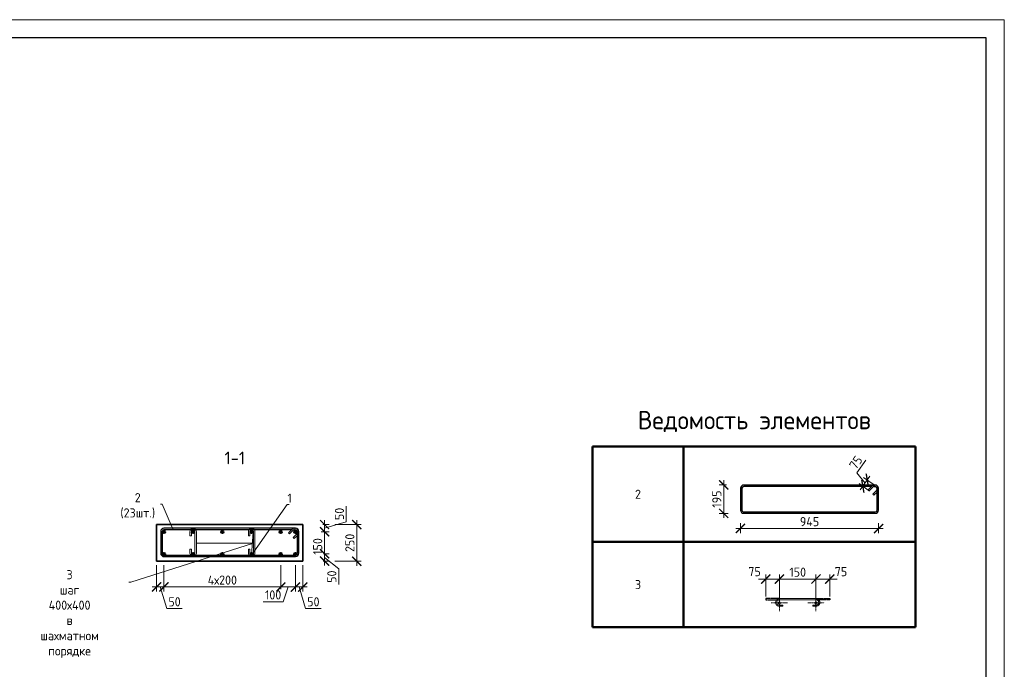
# Model space of a CAD drawing. Header units: millimetres. Extents: x 263826 to 1718326, y -423071 to 70137.
# Tile 411 of 486: x 829986 to 856936, y -128473 to -110704. Entities that reach past the tile are written whole.
import ezdxf
from ezdxf import colors
from ezdxf.entities.mleader import LeaderData, LeaderLine
from ezdxf.math import Vec2, Vec3

# ---------------------------------------------------------------- set-up
doc = ezdxf.new("R2010")
doc.units = ezdxf.units.MM
doc.linetypes.add('CENTER2', pattern=[28.575, 19.05, -3.175, 3.175, -3.175])
doc.linetypes.add('GOST2.303 4', pattern=[7, 5, -2, 0])
for name, color, linetype, lineweight in [('Арм_шпильки', 143, 'Continuous', 18), ('Армирование', 3, 'Continuous', 40), ('Выноски', 20, 'Continuous', 20), ('Осевая', 10, 'CENTER2', 20), ('подоснова', 151, 'Continuous', 5), ('поз.', 2, 'Continuous', 25), ('РАЗМЕРЫ', 1, 'Continuous', 9), ('ТОНКИЕ', 7, 'Continuous', 9)]:
    doc.layers.add(name, color=color, linetype=linetype, lineweight=lineweight)
doc.layers.add('Колонна_ бетон', color=7, linetype='Continuous', lineweight=50, true_color=0xb4b496)
doc.layers.add('ТОЛСТЫЕ_ОСНОВНЫЕ', color=6, linetype='Continuous')
doc.styles.add('GOST 2.304', font='CS_Gost2304.shx')
doc.styles.add('GOST-2.304_Type-B', font='GOST_Common.ttf')
doc.dimstyles.new('мой', dxfattribs={"dimscale": 100, "dimtxt": 2.5, "dimasz": 2.5, "dimexe": 1.25, "dimexo": 0.625, "dimtad": 1, "dimdec": 0, "dimtxsty": 'GOST-2.304_Type-B', "dimblk": 'ARCHTICK', "dimcen": 2.5, "dimdle": 2, "dimaunit": 1, "dimadec": 1, "dimazin": 2, "dimtfac": 1, "dimtdec": 0, "dimtmove": 1, "dimatfit": 3, "dimfxl": 1, "dimtfill": 1, "dimlwd": -1, "dimlwe": -1, "dimarcsym": 0})
doc.dimstyles.new('мой 25', dxfattribs={"dimscale": 100, "dimtxt": 2.5, "dimasz": 2.5, "dimexe": 1.25, "dimexo": 0.625, "dimtad": 1, "dimdec": 0, "dimlfac": 0.5, "dimtxsty": 'GOST-2.304_Type-B', "dimblk": 'ARCHTICK', "dimcen": 2.5, "dimdle": 1.25, "dimaunit": 1, "dimadec": 1, "dimazin": 2, "dimtfac": 1, "dimtdec": 0, "dimtmove": 1, "dimatfit": 3, "dimfxl": 6, "dimfxlon": 1, "dimtfill": 1, "dimlwd": -1, "dimlwe": -1, "dimarcsym": 0})

# ---------------------------------------------------------------- blocks, each defined once
blk = doc.blocks.new('*T2413')
at = {"layer": 'Выноски', "color": 0, "linetype": 'ByBlock', "lineweight": 50, "transparency": 16777216}
for p, q in [((0, 0), (8834, 0)), ((0, 0), (0, -4943)), ((2484, 0), (2484, -4943)), ((8834, 0), (8834, -4943)), ((0, -2606), (8834, -2606)), ((0, -4943), (8834, -4943))]:
    blk.add_line(p, q, dxfattribs=at)
at = {"layer": 'Выноски', "color": 0, "transparency": 16777216, "char_height": 250, "width": 2183.67, "attachment_point": 5, "style": 'GOST-2.304_Type-B'}
for s, insert in [('2', (1242, -1303)), ('3', (1242, -3774))]:
    blk.add_mtext(s, dxfattribs=dict(at, insert=insert))
blk = doc.blocks.new('*U57')
for p, q in [((-8, 0), (-7, 7.2)), ((-7, -7.2), (-8, 0)), ((-7, 7.2), (-4.2, 14)), ((-4.2, 14), (0.2, 19.8)), ((0.2, 19.8), (6, 24.2)), ((6, 24.2), (12.8, 27)), ((12.8, 27), (20, 28)), ((44, 28), (20, 28)), ((20, 20), (44, 20)), ((44, 20), (44, 28)), ((262.7, 28), (286.7, 28)), ((262.7, 20), (262.7, 28)), ((286.7, 20), (262.7, 20)), ((293.9, 27), (286.7, 28)), ((300.7, 24.2), (293.9, 27)), ((306.5, 19.8), (300.7, 24.2)), ((310.9, 14), (306.5, 19.8)), ((313.7, 7.2), (310.9, 14)), ((314.7, 0), (313.7, 7.2)), ((-4.2, -14), (-7, -7.2)), ((0.2, -19.8), (-4.2, -14)), ((6, -24.2), (0.2, -19.8)), ((12.8, -27), (6, -24.2)), ((20, -28), (12.8, -27)), ((20, -28), (286.7, -28)), ((286.7, -28), (293.9, -27)), ((293.9, -27), (300.7, -24.2)), ((300.7, -24.2), (306.5, -19.8)), ((306.5, -19.8), (310.9, -14)), ((310.9, -14), (313.7, -7.2)), ((313.7, -7.2), (314.7, 0))]:
    blk.add_line(p, q)
at = {"color": 0, "linetype": 'ByBlock', "lineweight": -2}
for p, q in [((0, 0), (0.7, 5.2)), ((0.7, 5.2), (2.7, 10)), ((2.7, 10), (5.9, 14.1)), ((5.9, 14.1), (10, 17.3)), ((10, 17.3), (14.8, 19.3)), ((14.8, 19.3), (20, 20)), ((291.8, 19.3), (286.7, 20)), ((296.7, 17.3), (291.8, 19.3)), ((300.8, 14.1), (296.7, 17.3)), ((304, 10), (300.8, 14.1)), ((306, 5.2), (304, 10)), ((306.7, 0), (306, 5.2)), ((0.7, -5.2), (0, 0)), ((2.7, -10), (0.7, -5.2)), ((5.9, -14.1), (2.7, -10)), ((10, -17.3), (5.9, -14.1)), ((14.8, -19.3), (10, -17.3)), ((20, -20), (14.8, -19.3)), ((20, -20), (286.7, -20)), ((286.7, -20), (291.8, -19.3)), ((291.8, -19.3), (296.7, -17.3)), ((296.7, -17.3), (300.8, -14.1)), ((300.8, -14.1), (304, -10)), ((304, -10), (306, -5.2)), ((306, -5.2), (306.7, 0))]:
    blk.add_line(p, q, dxfattribs=at)
at = {"style": 'GOST 2.304', "oblique": 15, "flags": 9}
for tag, p in [('ДИАМЕТР', (117.8, -62.2)), ('ДЛИНА', (118.1, -72.5)), ('ПОЗИЦИЯ', (118, -56.6)), ('КЛАСС', (118, -67.8)), ('МАССА', (118.7, -78.2))]:
    blk.add_attdef(tag, p, '', height=2.5, dxfattribs=at)
blk = doc.blocks.new('_ArchTick')
at = {"color": 0, "linetype": 'ByBlock', "const_width": 0.15}
blk.add_lwpolyline([(-0.5, -0.5), (0.5, 0.5)], dxfattribs=at)
blk = doc.blocks.new('*D2422')
at = {"layer": 'DEFPOINTS', "color": 0, "transparency": 16777216}
for p in [(851782, -126003), (850782, -126540), (851782, -126540)]:
    blk.add_point(p, dxfattribs=at)
at = {"layer": 'РАЗМЕРЫ', "color": 0, "linetype": 'Continuous', "transparency": 16777216}
for p, q in [((850582, -126003), (851982, -126003)), ((850782, -126478), (850782, -125878)), ((851782, -126477), (851782, -125878))]:
    blk.add_line(p, q, dxfattribs=at)
at = {"layer": 'РАЗМЕРЫ', "color": 0, "transparency": 16777216, "xscale": 250, "yscale": 250, "zscale": 250, "rotation": 180}
blk.add_blockref('_ArchTick', (850782, -126003), dxfattribs=at)
at = {"layer": 'РАЗМЕРЫ', "color": 0, "transparency": 16777216, "xscale": 250, "yscale": 250, "zscale": 250}
blk.add_blockref('_ArchTick', (851782, -126003), dxfattribs=at)
at = {"layer": 'РАЗМЕРЫ', "color": 0, "lineweight": 0, "transparency": 16777216, "insert": (851282, -125816), "char_height": 250, "attachment_point": 5, "style": 'GOST-2.304_Type-B', "bg_fill": 3, "box_fill_scale": 1.1, "bg_fill_color": 256, "bg_fill_true_color": 13158600, "bg_fill_transparency": 0}
blk.add_mtext('150', dxfattribs=at)
blk = doc.blocks.new('*D2434')
at = {"layer": 'DEFPOINTS', "color": 0, "transparency": 16777216}
for p in [(850406, -126003), (850406, -126540), (850782, -126540)]:
    blk.add_point(p, dxfattribs=at)
at = {"layer": 'РАЗМЕРЫ', "color": 0, "linetype": 'Continuous', "transparency": 16777216}
for p, q in [((850982, -126003), (850206, -126003)), ((850406, -126477), (850406, -125878)), ((850782, -126478), (850782, -125878))]:
    blk.add_line(p, q, dxfattribs=at)
at = {"layer": 'РАЗМЕРЫ', "color": 0, "transparency": 16777216, "xscale": 250, "yscale": 250, "zscale": 250}
blk.add_blockref('_ArchTick', (850782, -126003), dxfattribs=at)
at = {"layer": 'РАЗМЕРЫ', "color": 0, "lineweight": 0, "transparency": 16777216, "insert": (850099, -125801), "char_height": 250, "attachment_point": 5, "style": 'GOST-2.304_Type-B', "bg_fill": 3, "box_fill_scale": 1.1, "bg_fill_color": 256, "bg_fill_true_color": 13158600, "bg_fill_transparency": 0}
blk.add_mtext('75', dxfattribs=at)
at = {"layer": 'РАЗМЕРЫ', "color": 0, "transparency": 16777216, "xscale": 250, "yscale": 250, "zscale": 250, "rotation": 180}
blk.add_blockref('_ArchTick', (850406, -126003), dxfattribs=at)
blk = doc.blocks.new('*D2435')
at = {"layer": 'DEFPOINTS', "color": 0, "transparency": 16777216}
for p in [(851782, -126540), (852158, -126540)]:
    blk.add_point(p, dxfattribs=at)
at = {"layer": 'РАЗМЕРЫ', "color": 0, "linetype": 'Continuous', "transparency": 16777216}
for p, q in [((851582, -126003), (852358, -126003)), ((851782, -126478), (851782, -125878)), ((852158, -126477), (852158, -125878))]:
    blk.add_line(p, q, dxfattribs=at)
at = {"layer": 'РАЗМЕРЫ', "color": 0, "transparency": 16777216, "xscale": 250, "yscale": 250, "zscale": 250, "rotation": 180}
blk.add_blockref('_ArchTick', (851782, -126003), dxfattribs=at)
at = {"layer": 'РАЗМЕРЫ', "color": 0, "lineweight": 0, "transparency": 16777216, "insert": (852465, -125801), "char_height": 250, "attachment_point": 5, "style": 'GOST-2.304_Type-B', "bg_fill": 3, "box_fill_scale": 1.1, "bg_fill_color": 256, "bg_fill_true_color": 13158600, "bg_fill_transparency": 0}
blk.add_mtext('75', dxfattribs=at)
at = {"layer": 'DEFPOINTS', "color": 0, "transparency": 16777216}
blk.add_point((852158, -126003), dxfattribs=at)
at = {"layer": 'РАЗМЕРЫ', "color": 0, "transparency": 16777216, "xscale": 250, "yscale": 250, "zscale": 250}
blk.add_blockref('_ArchTick', (852158, -126003), dxfattribs=at)
blk = doc.blocks.new('*U46')
at = {"layer": 'ТОЛСТЫЕ_ОСНОВНЫЕ', "color": 6}
blk.add_lwpolyline([(20, 5), (415, 5), (415, 292), (20, 292)], close=True, dxfattribs=at)
at = {"layer": 'ТОНКИЕ'}
blk.add_lwpolyline([(0, 0), (420, 0), (420, 297), (0, 297)], close=True, dxfattribs=at)
blk = doc.blocks.new('*D2424')
at = {"layer": 'DEFPOINTS', "color": 0, "lineweight": 0, "transparency": 16777216}
for p in [(833733, -125515), (833933, -125336), (833733, -126221)]:
    blk.add_point(p, dxfattribs=at)
at = {"layer": 'РАЗМЕРЫ', "color": 0, "linetype": 'Continuous', "transparency": 16777216}
for p, q in [((833733, -125621), (833733, -126346)), ((833933, -125621), (833933, -126346)), ((834058, -126221), (833608, -126221)), ((833833, -126221), (834012, -126814)), ((834012, -126814), (834437, -126814))]:
    blk.add_line(p, q, dxfattribs=at)
at = {"layer": 'РАЗМЕРЫ', "color": 0, "transparency": 16777216, "xscale": 250, "yscale": 250, "zscale": 250, "rotation": 180}
blk.add_blockref('_ArchTick', (833733, -126221), dxfattribs=at)
at = {"layer": 'РАЗМЕРЫ', "color": 0, "lineweight": 0, "transparency": 16777216, "insert": (834224, -126627), "char_height": 250, "attachment_point": 5, "style": 'GOST-2.304_Type-B', "bg_fill": 3, "box_fill_scale": 1.1, "bg_fill_color": 256, "bg_fill_true_color": 13158600, "bg_fill_transparency": 0}
blk.add_mtext('50', dxfattribs=at)
at = {"layer": 'РАЗМЕРЫ', "color": 0, "transparency": 16777216, "xscale": 250, "yscale": 250, "zscale": 250}
blk.add_blockref('_ArchTick', (833933, -126221), dxfattribs=at)
blk = doc.blocks.new('*D2414')
at = {"layer": 'DEFPOINTS', "color": 0, "lineweight": 0, "transparency": 16777216}
for p in [(837133, -125316), (833933, -125336), (837133, -126221)]:
    blk.add_point(p, dxfattribs=at)
at = {"layer": 'РАЗМЕРЫ', "color": 0, "linetype": 'Continuous', "transparency": 16777216}
for p, q in [((833933, -125621), (833933, -126346)), ((837133, -125621), (837133, -126346)), ((833808, -126221), (837258, -126221))]:
    blk.add_line(p, q, dxfattribs=at)
at = {"layer": 'РАЗМЕРЫ', "color": 0, "transparency": 16777216, "xscale": 250, "yscale": 250, "zscale": 250, "rotation": 180}
blk.add_blockref('_ArchTick', (833933, -126221), dxfattribs=at)
at = {"layer": 'РАЗМЕРЫ', "color": 0, "transparency": 16777216, "xscale": 250, "yscale": 250, "zscale": 250}
blk.add_blockref('_ArchTick', (837133, -126221), dxfattribs=at)
at = {"layer": 'РАЗМЕРЫ', "color": 0, "lineweight": 0, "transparency": 16777216, "insert": (835533, -126033), "char_height": 250, "attachment_point": 5, "style": 'GOST-2.304_Type-B', "bg_fill": 3, "box_fill_scale": 1.1, "bg_fill_color": 256, "bg_fill_true_color": 13158600, "bg_fill_transparency": 0}
blk.add_mtext('4х200', dxfattribs=at)
blk = doc.blocks.new('*D2436')
at = {"layer": 'DEFPOINTS', "color": 0, "lineweight": 0, "transparency": 16777216}
for p in [(837133, -125316), (837533, -125316), (837533, -126221)]:
    blk.add_point(p, dxfattribs=at)
at = {"layer": 'РАЗМЕРЫ', "color": 0, "linetype": 'Continuous', "transparency": 16777216}
for p, q in [((837133, -125621), (837133, -126346)), ((837533, -125621), (837533, -126346)), ((837008, -126221), (837658, -126221)), ((837333, -126221), (837198, -126627)), ((837198, -126627), (836648, -126627))]:
    blk.add_line(p, q, dxfattribs=at)
at = {"layer": 'РАЗМЕРЫ', "color": 0, "transparency": 16777216, "xscale": 250, "yscale": 250, "zscale": 250}
blk.add_blockref('_ArchTick', (837533, -126221), dxfattribs=at)
at = {"layer": 'РАЗМЕРЫ', "color": 0, "lineweight": 0, "transparency": 16777216, "insert": (836923, -126439), "char_height": 250, "attachment_point": 5, "style": 'GOST-2.304_Type-B', "bg_fill": 3, "box_fill_scale": 1.1, "bg_fill_color": 256, "bg_fill_true_color": 13158600, "bg_fill_transparency": 0}
blk.add_mtext('100', dxfattribs=at)
at = {"layer": 'РАЗМЕРЫ', "color": 0, "transparency": 16777216, "xscale": 250, "yscale": 250, "zscale": 250, "rotation": 180}
blk.add_blockref('_ArchTick', (837133, -126221), dxfattribs=at)
blk = doc.blocks.new('*D2437')
at = {"layer": 'DEFPOINTS', "color": 0, "lineweight": 0, "transparency": 16777216}
for p in [(837533, -125316), (837733, -125385), (837733, -126221)]:
    blk.add_point(p, dxfattribs=at)
at = {"layer": 'РАЗМЕРЫ', "color": 0, "linetype": 'Continuous', "transparency": 16777216}
for p, q in [((837533, -125621), (837533, -126346)), ((837733, -125621), (837733, -126346)), ((837408, -126221), (837858, -126221)), ((837633, -126221), (837812, -126814)), ((837812, -126814), (838237, -126814))]:
    blk.add_line(p, q, dxfattribs=at)
at = {"layer": 'РАЗМЕРЫ', "color": 0, "transparency": 16777216, "xscale": 250, "yscale": 250, "zscale": 250, "rotation": 180}
blk.add_blockref('_ArchTick', (837533, -126221), dxfattribs=at)
at = {"layer": 'РАЗМЕРЫ', "color": 0, "lineweight": 0, "transparency": 16777216, "insert": (838024, -126627), "char_height": 250, "attachment_point": 5, "style": 'GOST-2.304_Type-B', "bg_fill": 3, "box_fill_scale": 1.1, "bg_fill_color": 256, "bg_fill_true_color": 13158600, "bg_fill_transparency": 0}
blk.add_mtext('50', dxfattribs=at)
at = {"layer": 'РАЗМЕРЫ', "color": 0, "transparency": 16777216, "xscale": 250, "yscale": 250, "zscale": 250}
blk.add_blockref('_ArchTick', (837733, -126221), dxfattribs=at)
blk = doc.blocks.new('*D2415')
at = {"layer": 'DEFPOINTS', "color": 0, "lineweight": 0, "transparency": 16777216}
for p in [(837533, -124713, -2880), (837733, -124514, -2880), (838331, -124713)]:
    blk.add_point(p, dxfattribs=at)
at = {"layer": 'РАЗМЕРЫ', "color": 0, "linetype": 'Continuous', "transparency": 16777216}
for p, q in [((838924, -124435), (838924, -124010)), ((838331, -124389), (838331, -124838)), ((838331, -124613), (838924, -124435)), ((838235, -124713), (838456, -124713)), ((838279, -124514), (838456, -124514))]:
    blk.add_line(p, q, dxfattribs=at)
at = {"layer": 'РАЗМЕРЫ', "color": 0, "transparency": 16777216, "xscale": 250, "yscale": 250, "zscale": 250, "rotation": 270}
blk.add_blockref('_ArchTick', (838331, -124713), dxfattribs=at)
at = {"layer": 'РАЗМЕРЫ', "color": 0, "lineweight": 0, "transparency": 16777216, "insert": (838737, -124223), "char_height": 250, "attachment_point": 5, "rotation": 90, "style": 'GOST-2.304_Type-B', "bg_fill": 3, "box_fill_scale": 1.1, "bg_fill_color": 256, "bg_fill_true_color": 13158600, "bg_fill_transparency": 0}
blk.add_mtext('50', dxfattribs=at)
at = {"layer": 'РАЗМЕРЫ', "color": 0, "transparency": 16777216, "xscale": 250, "yscale": 250, "zscale": 250, "rotation": 90}
blk.add_blockref('_ArchTick', (838331, -124514), dxfattribs=at)
blk = doc.blocks.new('*D2416')
at = {"layer": 'DEFPOINTS', "color": 0, "lineweight": 0, "transparency": 16777216}
for p in [(837533, -125313, -2880), (838331, -125313), (838235, -125513)]:
    blk.add_point(p, dxfattribs=at)
at = {"layer": 'РАЗМЕРЫ', "color": 0, "linetype": 'Continuous', "transparency": 16777216}
for p, q in [((838235, -125313), (838456, -125313)), ((838331, -125638), (838331, -125188)), ((838297, -125513), (838456, -125513)), ((838331, -125413), (838717, -125727)), ((838717, -125727), (838717, -126152))]:
    blk.add_line(p, q, dxfattribs=at)
at = {"layer": 'РАЗМЕРЫ', "color": 0, "transparency": 16777216, "xscale": 250, "yscale": 250, "zscale": 250, "rotation": 90}
blk.add_blockref('_ArchTick', (838331, -125313), dxfattribs=at)
at = {"layer": 'РАЗМЕРЫ', "color": 0, "lineweight": 0, "transparency": 16777216, "insert": (838530, -125939), "char_height": 250, "attachment_point": 5, "rotation": 90, "style": 'GOST-2.304_Type-B', "bg_fill": 3, "box_fill_scale": 1.1, "bg_fill_color": 256, "bg_fill_true_color": 13158600, "bg_fill_transparency": 0}
blk.add_mtext('50', dxfattribs=at)
at = {"layer": 'РАЗМЕРЫ', "color": 0, "transparency": 16777216, "xscale": 250, "yscale": 250, "zscale": 250, "rotation": 270}
blk.add_blockref('_ArchTick', (838331, -125513), dxfattribs=at)
blk = doc.blocks.new('*D2417')
at = {"layer": 'РАЗМЕРЫ', "color": 0, "linetype": 'Continuous', "transparency": 16777216}
for p, q in [((838331, -125438), (838331, -124588)), ((838424, -124713), (838456, -124713)), ((838247, -125313), (838206, -125313))]:
    blk.add_line(p, q, dxfattribs=at)
at = {"layer": 'РАЗМЕРЫ', "color": 0, "lineweight": 0, "transparency": 16777216, "insert": (838143, -125113), "char_height": 250, "attachment_point": 5, "rotation": 90, "style": 'GOST-2.304_Type-B', "bg_fill": 3, "box_fill_scale": 1.1, "bg_fill_color": 256, "bg_fill_true_color": 13158600, "bg_fill_transparency": 0}
blk.add_mtext('150', dxfattribs=at)
at = {"layer": 'DEFPOINTS', "color": 0, "lineweight": 0, "transparency": 16777216}
for p in [(838331, -124713, 2880), (838331, -124713), (838371, -125313, 2880)]:
    blk.add_point(p, dxfattribs=at)
at = {"layer": 'РАЗМЕРЫ', "color": 0, "transparency": 16777216, "xscale": 250, "yscale": 250, "zscale": 250}
for p, rotation in [((838331, -124713), 90), ((838331, -125313), 270)]:
    blk.add_blockref('_ArchTick', p, dxfattribs=dict(at, rotation=rotation))
blk = doc.blocks.new('*U406')
at = {"color": 0, "linetype": 'ByBlock', "lineweight": -2}
for p, q in [((-10, 921.9), (-10, 12.5)), ((-10, 914.9), (-10, 921.9)), ((22, 873.5), (-3.4, 899)), ((0, 914.9), (0, 921.9)), ((0, 895.6), (0, 12.5)), ((3.7, 906), (29.1, 880.6)), ((162.8, 944.4), (12.5, 944.4)), ((162.8, 934.4), (12.5, 934.4)), ((53.8, 905.3), (28.3, 930.7)), ((38.8, 934.4), (60.9, 912.3)), ((60.9, 912.3), (53.8, 905.3)), ((175.3, 12.5), (175.3, 921.9)), ((185.3, 12.5), (185.3, 921.9)), ((29.1, 880.6), (22, 873.5)), ((12.5, 0), (162.8, 0)), ((12.5, -10), (162.8, -10))]:
    blk.add_line(p, q, dxfattribs=at)
for centre, radius, start, end in [((12.5, 921.9), 22.5, 90, 180), ((12.5, 914.9), 22.5, 180, 225), ((12.5, 921.9), 12.5, 90, 180), ((12.5, 914.9), 12.5, 180, 225), ((19.5, 921.9), 12.5, 45, 90), ((162.8, 921.9), 22.5, 0, 90), ((162.8, 921.9), 12.5, 0, 90), ((12.5, 12.5), 22.5, 180, 270), ((12.5, 12.5), 12.5, 180, 270), ((162.8, 12.5), 12.5, 270, 0), ((162.8, 12.5), 22.5, 270, 0)]:
    blk.add_arc(centre, radius, start, end, dxfattribs=at)
at = {"style": 'GOST 2.304', "oblique": 15, "flags": 9}
for tag, p in [('ДИАМЕТР', (-52.8, -63)), ('КЛАСС', (-53, -68.7)), ('ПОЗИЦИЯ', (-52.3, -58)), ('ДЛИНА', (-52.5, -73.8)), ('МАССА', (-52.3, -78.3))]:
    blk.add_attdef(tag, p, '', height=2.5, dxfattribs=at)
blk = doc.blocks.new('*U407')
for p, q in [((-8, 0), (-7.4, 4.7)), ((-7.4, 4.7), (-5.6, 9)), ((-5.6, 9), (-2.7, 12.7)), ((-2.7, 12.7), (1, 15.6)), ((1, 15.6), (5.3, 17.4)), ((5.3, 17.4), (10, 18)), ((34, 18), (10, 18)), ((10, 10), (34, 10)), ((34, 10), (34, 18)), ((108.4, 18), (132.4, 18)), ((108.4, 10), (108.4, 18)), ((132.4, 10), (108.4, 10)), ((137, 17.4), (132.4, 18)), ((141.4, 15.6), (137, 17.4)), ((145.1, 12.7), (141.4, 15.6)), ((148, 9), (145.1, 12.7)), ((149.8, 4.7), (148, 9)), ((150.4, 0), (149.8, 4.7)), ((149.8, -4.7), (150.4, 0)), ((-7.4, -4.7), (-8, 0)), ((-5.6, -9), (-7.4, -4.7)), ((-2.7, -12.7), (-5.6, -9)), ((1, -15.6), (-2.7, -12.7)), ((5.3, -17.4), (1, -15.6)), ((10, -18), (5.3, -17.4)), ((10, -18), (132.4, -18)), ((132.4, -18), (137, -17.4)), ((137, -17.4), (141.4, -15.6)), ((141.4, -15.6), (145.1, -12.7)), ((145.1, -12.7), (148, -9)), ((148, -9), (149.8, -4.7))]:
    blk.add_line(p, q)
at = {"color": 0, "linetype": 'ByBlock', "lineweight": -2}
for p, q in [((0, 0), (0.3, 2.6)), ((0.3, 2.6), (1.3, 5)), ((1.3, 5), (2.9, 7.1)), ((2.9, 7.1), (5, 8.7)), ((5, 8.7), (7.4, 9.7)), ((7.4, 9.7), (10, 10)), ((135, 9.7), (132.4, 10)), ((137.4, 8.7), (135, 9.7)), ((139.5, 7.1), (137.4, 8.7)), ((141.1, 5), (139.5, 7.1)), ((142.1, 2.6), (141.1, 5)), ((142.4, 0), (142.1, 2.6)), ((142.1, -2.6), (142.4, 0)), ((0.3, -2.6), (0, 0)), ((1.3, -5), (0.3, -2.6)), ((2.9, -7.1), (1.3, -5)), ((5, -8.7), (2.9, -7.1)), ((7.4, -9.7), (5, -8.7)), ((10, -10), (7.4, -9.7)), ((10, -10), (132.4, -10)), ((132.4, -10), (135, -9.7)), ((135, -9.7), (137.4, -8.7)), ((137.4, -8.7), (139.5, -7.1)), ((139.5, -7.1), (141.1, -5)), ((141.1, -5), (142.1, -2.6))]:
    blk.add_line(p, q, dxfattribs=at)
at = {"style": 'GOST 2.304', "oblique": 15, "flags": 9}
for tag, p in [('ПОЗИЦИЯ', (118, -56.6)), ('ДИАМЕТР', (117.8, -62.2)), ('ДЛИНА', (118.1, -72.5)), ('КЛАСС', (118, -67.8)), ('МАССА', (118.7, -78.2))]:
    blk.add_attdef(tag, p, '', height=2.5, dxfattribs=at)
blk = doc.blocks.new('_None')
blk = doc.blocks.new('*D2418')
at = {"layer": 'DEFPOINTS', "color": 0, "lineweight": 0, "transparency": 16777216}
for p in [(849715, -123578, -2880), (853495, -123578, -2880), (853495, -124621)]:
    blk.add_point(p, dxfattribs=at)
at = {"layer": 'РАЗМЕРЫ', "color": 0, "linetype": 'Continuous', "transparency": 16777216}
for p, q in [((849715, -124474), (849715, -124746)), ((853495, -124474), (853495, -124746)), ((849590, -124621), (853620, -124621))]:
    blk.add_line(p, q, dxfattribs=at)
at = {"layer": 'РАЗМЕРЫ', "color": 0, "transparency": 16777216, "xscale": 250, "yscale": 250, "zscale": 250, "rotation": 180}
blk.add_blockref('_ArchTick', (849715, -124621), dxfattribs=at)
at = {"layer": 'РАЗМЕРЫ', "color": 0, "transparency": 16777216, "xscale": 250, "yscale": 250, "zscale": 250}
blk.add_blockref('_ArchTick', (853495, -124621), dxfattribs=at)
at = {"layer": 'РАЗМЕРЫ', "color": 0, "lineweight": 0, "transparency": 16777216, "insert": (851605, -124434), "char_height": 250, "attachment_point": 5, "style": 'GOST-2.304_Type-B', "bg_fill": 3, "box_fill_scale": 1.1, "bg_fill_color": 256, "bg_fill_true_color": 13158600, "bg_fill_transparency": 0}
blk.add_mtext('945', dxfattribs=at)
blk = doc.blocks.new('*D2419')
at = {"layer": 'DEFPOINTS', "color": 0, "lineweight": 0, "transparency": 16777216}
for p in [(849966, -123428, -2880), (850187, -124207, -2880)]:
    blk.add_point(p, dxfattribs=at)
at = {"layer": 'РАЗМЕРЫ', "color": 0, "linetype": 'Continuous', "transparency": 16777216}
for p, q in [((849332, -123428), (849130, -123428)), ((849255, -124332), (849255, -123303)), ((849379, -124207), (849130, -124207))]:
    blk.add_line(p, q, dxfattribs=at)
at = {"layer": 'РАЗМЕРЫ', "color": 0, "transparency": 16777216, "xscale": 250, "yscale": 250, "zscale": 250}
for p, rotation in [((849255, -123428), 90), ((849255, -124207), 270)]:
    blk.add_blockref('_ArchTick', p, dxfattribs=dict(at, rotation=rotation))
at = {"layer": 'РАЗМЕРЫ', "color": 0, "lineweight": 0, "transparency": 16777216, "insert": (849067, -123817), "char_height": 250, "attachment_point": 5, "rotation": 90, "style": 'GOST-2.304_Type-B', "bg_fill": 3, "box_fill_scale": 1.1, "bg_fill_color": 256, "bg_fill_true_color": 13158600, "bg_fill_transparency": 0}
blk.add_mtext('195', dxfattribs=at)
at = {"layer": 'DEFPOINTS', "color": 0, "lineweight": 0, "transparency": 16777216}
blk.add_point((849255, -123428), dxfattribs=at)
blk = doc.blocks.new('*D2420')
at = {"layer": 'DEFPOINTS', "color": 0, "lineweight": 0, "transparency": 16777216}
for p in [(836783, -124515), (836822, -125515), (839211, -125515)]:
    blk.add_point(p, dxfattribs=at)
at = {"layer": 'РАЗМЕРЫ', "color": 0, "linetype": 'Continuous', "transparency": 16777216}
for p, q in [((839211, -124390), (839211, -125640)), ((838611, -124515), (839336, -124515)), ((838611, -125515), (839336, -125515))]:
    blk.add_line(p, q, dxfattribs=at)
at = {"layer": 'РАЗМЕРЫ', "color": 0, "transparency": 16777216, "xscale": 250, "yscale": 250, "zscale": 250}
for p, rotation in [((839211, -124515), 90), ((839211, -125515), 270)]:
    blk.add_blockref('_ArchTick', p, dxfattribs=dict(at, rotation=rotation))
at = {"layer": 'РАЗМЕРЫ', "color": 0, "lineweight": 0, "transparency": 16777216, "insert": (839023, -125015), "char_height": 250, "attachment_point": 5, "rotation": 90, "style": 'GOST-2.304_Type-B', "bg_fill": 3, "box_fill_scale": 1.1, "bg_fill_color": 256, "bg_fill_true_color": 13158600, "bg_fill_transparency": 0}
blk.add_mtext('250', dxfattribs=at)
blk = doc.blocks.new('*D2429')
at = {"layer": 'DEFPOINTS', "color": 0, "lineweight": 0, "transparency": 16777216}
for p in [(853185, -123295), (853302, -123634), (853422, -123463)]:
    blk.add_point(p, dxfattribs=at)
at = {"layer": 'РАЗМЕРЫ', "color": 0, "linetype": 'Continuous', "transparency": 16777216}
for p, q in [((852903, -123098), (853148, -122752)), ((853125, -123381), (852903, -123098)), ((853251, -123598), (852962, -123394)), ((852992, -123568), (853257, -123193)), ((853371, -123427), (853083, -123223))]:
    blk.add_line(p, q, dxfattribs=at)
at = {"layer": 'РАЗМЕРЫ', "color": 0, "transparency": 16777216, "xscale": 250, "yscale": 250, "zscale": 250, "rotation": 234.7830643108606}
blk.add_blockref('_ArchTick', (853064, -123466), dxfattribs=at)
at = {"layer": 'РАЗМЕРЫ', "color": 0, "transparency": 16777216, "insert": (852872, -122817), "char_height": 250, "attachment_point": 5, "rotation": 54.7831, "style": 'GOST-2.304_Type-B', "bg_fill": 3, "box_fill_scale": 1.1, "bg_fill_color": 256, "bg_fill_true_color": 13158600, "bg_fill_transparency": 0}
blk.add_mtext('75', dxfattribs=at)
at = {"layer": 'РАЗМЕРЫ', "color": 0, "transparency": 16777216, "xscale": 250, "yscale": 250, "zscale": 250, "rotation": 54.78306431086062}
blk.add_blockref('_ArchTick', (853185, -123295), dxfattribs=at)

msp = doc.modelspace()

# ---------------------------------------------------------------- linework, layer by layer
at = {"layer": 'Армирование', "color": 3}
for centre in [(833933.38368, -124713.74897, 5979.99999), (834733.38368, -124713.74897, 5979.99999), (835533.38368, -124713.74897, 5979.99999), (836333.38368, -124713.74897, 5979.99999), (837133.38368, -124713.74897, 5979.99999), (837533.38368, -124713.74897, 5979.99999), (833933.38368, -125315.59255, 5979.99999), (834733.38368, -125315.59255, 5979.99999), (835533.38368, -125315.59255, 5979.99999), (836333.38368, -125315.59255, 5979.99999), (837133.38368, -125315.59255, 5979.99999), (837533.38368, -125315.59255, 5979.99999)]:
    msp.add_circle(centre, 32, dxfattribs=at)
at = {"layer": 'Колонна_ бетон', "color": 180, "linetype": 'Continuous', "lineweight": 35, "transparency": 33554687}
for p, q in [((833733.38368, -125514.67076, 5979.99999), (833733.38368, -124514.67076, 5979.99999)), ((837733.38368, -124514.67076, 5979.99999), (833733.38368, -124514.67076, 5979.99999)), ((837733.38368, -124514.67076, 5979.99999), (837733.38368, -125514.67076, 5979.99999)), ((837733.38368, -125514.67076, 5979.99999), (833733.38368, -125514.67076, 5979.99999))]:
    msp.add_line(p, q, dxfattribs=at)

# ---------------------------------------------------------------- block references
msp.add_blockref('*T2413', (845668.09487, -122381.49643, 3100))
at = {"layer": 'Арм_шпильки', "color": 3, "xscale": 3.75, "yscale": 3.75, "zscale": 3.75, "rotation": 180}
msp.add_blockref('*U57', (851857.01734, -126644.61799, 3100), dxfattribs=at)

# ---------------------------------------------------------------- texts
at = {"layer": 'РАЗМЕРЫ', "attachment_point": 5, "style": 'GOST-2.304_Type-B'}
for s, width, gutter_width, insert, char_height in [('{\\C0;Ведомость элементов}', 15225.2271462, 15, (850093.6094, -121695.79216, 3100), 500), ('1-1', 3941.2127758, 625, (835872.93599, -122690.45312, 5979.99999), 350)]:
    msp.add_mtext_dynamic_manual_height_columns(s, width=width, gutter_width=gutter_width, heights=[0], dxfattribs=dict(at, insert=insert, char_height=char_height))

# ---------------------------------------------------------------- leaders
at = {"layer": 'подоснова'}
ml = msp.add_multileader_mtext('Standard', dxfattribs=at)
ml.set_content('2 (23шт.)', color=256, style='GOST-2.304_Type-B')
ml.set_leader_properties(color=256, linetype='ByLayer', lineweight=15)
ml.set_arrow_properties(name='NONE')
ml.build(insert=Vec2(0, 0))
ml.multileader.update_dxf_attribs({"text_left_attachment_type": 6, "text_right_attachment_type": 6, "dogleg_length": 10, "arrow_head_size": 18})
ctx = ml.context
ctx.base_point, ctx.char_height, ctx.arrow_head_size, ctx.landing_gap_size, ctx.plane_origin = Vec3(832554.37368, -123953.33926, 3100), 250, 18, 20, Vec3(830501.52587, -123407.29346, 3100)
ctx.left_attachment, ctx.right_attachment, ctx.text_align_type = 6, 6, 1
notes = []
notes.append((ctx, [(1, (1, 1, 0), (833889.97974, -123953.33926, 3100), (-1, 0), 10, [(0, [(834191.28652, -124655.97652, 3100)], 0, [])])]))
ctx.mtext.insert, ctx.mtext.width, ctx.mtext.alignment, ctx.mtext.flow_direction = Vec3(833217.17671, -123653.33926, 3100), 22.8977991, 2, 5
for ctx, leaders in notes:
    for number, flags, end, landing, length, lines in leaders:
        leader = LeaderData()
        leader.index, (leader.has_last_leader_line, leader.has_dogleg_vector, leader.attachment_direction) = number, flags
        leader.last_leader_point, leader.dogleg_vector, leader.dogleg_length = Vec3(end), Vec3(landing), length
        for number, points, colour, breaks in lines:
            line = LeaderLine()
            line.index, line.vertices, line.color, line.breaks = number, Vec3.list(points), colors.encode_raw_color(colour), breaks
            leader.lines.append(line)
        ctx.leaders.append(leader)

# ---------------------------------------------------------------- next in the draw order: dimensions: what is measured, and where the dimension line sits
at = {"layer": 'РАЗМЕРЫ', "color": 146, "lineweight": 0, "true_color": 0x006272}
dim = msp.add_linear_dim(base=(851782.01734, -126003.08678, 3100), p1=(850782.04598, -126540.37421, 3100), p2=(851782.01734, -126539.61799, 3100), text='150', dimstyle='мой', dxfattribs=at)
dim.commit()
dim.dimension.update_dxf_attribs({"geometry": '*D2422', "text_midpoint": (851282.03166, -125815.58678, 3100)})

# ---------------------------------------------------------------- next in the draw order: linework, layer by layer
at = {"layer": 'поз.', "linetype": 'GOST2.303 4', "ltscale": 0.4, "elevation": 3100}
for points in [[(850782.01734, -126539.61799), (850406.01734, -126539.61799), (850406.01734, -126569.61799), (850780.73957, -126569.78621)], [(851782.01734, -126539.61799), (852158.01734, -126539.61799), (852158.01734, -126569.61799), (851783.29511, -126569.78621)]]:
    msp.add_lwpolyline(points, dxfattribs=at)

# ---------------------------------------------------------------- next in the draw order: dimensions: what is measured, and where the dimension line sits
at = {"layer": 'РАЗМЕРЫ', "color": 146, "lineweight": 0}
dim = msp.add_linear_dim(base=(850406.01734, -126003.08678, 3100), p1=(850782.04598, -126540.37421, 3100), p2=(850406.01734, -126539.61799, 3100), text='75', dimstyle='мой', dxfattribs=at)
dim.commit()
dim.dimension.update_dxf_attribs({"geometry": '*D2434', "text_midpoint": (850099.17393, -125988.83499, 3100), "dimtype": 160})
dim = msp.add_linear_dim(base=(852158.01734, -126003.08678, 3100), p1=(851781.98871, -126540.37421, 3100), p2=(852158.01734, -126539.61799, 3100), angle=180, text='75', dimstyle='мой', dxfattribs=at)
dim.commit()
dim.dimension.update_dxf_attribs({"geometry": '*D2435', "text_midpoint": (852464.86076, -125988.83499, 3100), "dimtype": 160})

# ---------------------------------------------------------------- next in the draw order: linework, layer by layer
at = {"layer": 'Осевая', "ltscale": 0.1}
for p, q in [((851006.18048, -126656.23749, 3100), (850557.91148, -126656.23749, 3100)), ((850782.04598, -126432.10298, 3100), (850782.04598, -126880.37199, 3100)), ((852006.12321, -126656.23749, 3100), (851557.85421, -126656.23749, 3100)), ((851781.98871, -126432.10298, 3100), (851781.98871, -126880.37199, 3100))]:
    msp.add_line(p, q, dxfattribs=at)
at = {"layer": 'подоснова'}
for centre in [(850782.04598, -126656.23749, 3100), (851781.98871, -126656.23749, 3100)]:
    msp.add_circle(centre, 31.98713, dxfattribs=at)

# ---------------------------------------------------------------- next in the draw order: block references
at = {"xscale": 100, "yscale": 100, "zscale": 100}
msp.add_blockref('*U46', (814936.40447, -140403.68415, 3100), dxfattribs=at)

# ---------------------------------------------------------------- next in the draw order: dimensions: what is measured, and where the dimension line sits
at = {"layer": 'РАЗМЕРЫ', "color": 146, "lineweight": 0, "true_color": 0x006272}
for base, p1, p2, picture, middle in [((853494.84235, -124621.18125, 3100), (849715.48989, -123578.32256, 220.00001), (853494.84235, -123578.32256, 220.00001), '*D2418', (851605.16612, -124433.68125, 3100)), ((833733.38368, -126220.54559, 5979.99999), (833933.38368, -125335.59255, 5979.99999), (833733.38368, -125514.67076, 5979.99999), '*D2424', (834074.00868, -126626.79559, 5979.99999))]:
    dim = msp.add_linear_dim(base=base, p1=p1, p2=p2, dimstyle='мой 25', override={"dimlfac": 0.25}, dxfattribs=at)
    dim.commit()
    dim.dimension.update_dxf_attribs({"geometry": picture, "text_midpoint": middle})
dim = msp.add_linear_dim(base=(838330.69162, -124712.71882, 8859.99998), p1=(837733.38507, -124514.1041, 5979.99999), p2=(837533.40949, -124712.71882, 5979.99999), angle=90, dimstyle='мой 25', override={"dimlfac": 0.25}, dxfattribs=at)
dim.commit()
dim.dimension.update_dxf_attribs({"geometry": '*D2415', "text_midpoint": (838736.94162, -124372.78646, 8859.99998)})

# ---------------------------------------------------------------- next in the draw order: dimensions: what is measured, and where the dimension line sits
dim = msp.add_linear_dim(base=(849254.5167, -123428.1503, 3100), p1=(850186.95796, -124206.50575, 220.00001), p2=(849966.17771, -123428.1503, 220.00001), angle=90, dimstyle='мой 25', override={"dimlfac": 0.25}, dxfattribs=at)
dim.commit()
dim.dimension.update_dxf_attribs({"geometry": '*D2419', "text_midpoint": (849067.0167, -123817.32802, 3100)})
dim = msp.add_linear_dim(base=(837133.38368, -126220.54559, 5979.99999), p1=(833933.38368, -125335.59255, 5979.99999), p2=(837133.38368, -125315.59255, 5979.99999), text='4х200', dimstyle='мой 25', override={"dimlfac": 0.25}, dxfattribs=at)
dim.commit()
dim.dimension.update_dxf_attribs({"geometry": '*D2414', "text_midpoint": (835533.38368, -126033.04559, 5979.99999)})

# ---------------------------------------------------------------- next in the draw order: block references
at = {"lineweight": 30, "xscale": 3.959999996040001, "yscale": 3.959999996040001, "zscale": 3.959999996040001, "rotation": 269.9999999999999}
msp.add_blockref('*U406', (849753.9901, -123472.7503, 220.00001), dxfattribs=at)
at = {"layer": 'Арм_шпильки', "color": 3, "xscale": 4.875, "yscale": 4.875, "zscale": 4.875, "rotation": 89.99999999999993}
for p in [(834733.38368, -125350.13197, 3100), (836333.38368, -125350.13197, 3100)]:
    msp.add_blockref('*U407', p, dxfattribs=at)

# ---------------------------------------------------------------- next in the draw order: dimensions: what is measured, and where the dimension line sits
at = {"layer": 'РАЗМЕРЫ', "color": 146, "lineweight": 0}
dim = msp.add_linear_dim(base=(837533.38368, -126220.54559, 5979.99999), p1=(837133.38368, -125315.59255, 5979.99999), p2=(837533.38368, -125315.59255, 5979.99999), dimstyle='мой 25', override={"dimlfac": 0.25}, dxfattribs=at)
dim.commit()
dim.dimension.update_dxf_attribs({"geometry": '*D2436', "text_midpoint": (837135.36068, -126626.79559, 5979.99999), "dimtype": 160})

# ---------------------------------------------------------------- next in the draw order: leaders
at = {"layer": 'подоснова'}
ml = msp.add_multileader_mtext('Standard', dxfattribs=at)
ml.set_content('3 шаг 400х400 \\Pв шахматном порядке ', color=256, style='GOST-2.304_Type-B')
ml.set_leader_properties(color=256, linetype='ByLayer', lineweight=15)
ml.set_arrow_properties(name='NONE')
ml.build(insert=Vec2(0, 0))
ml.multileader.update_dxf_attribs({"text_left_attachment_type": 6, "text_right_attachment_type": 6, "dogleg_length": 10, "arrow_head_size": 18})
ctx = ml.context
ctx.base_point, ctx.char_height, ctx.arrow_head_size, ctx.landing_gap_size, ctx.plane_origin = Vec3(829683.65082, -126085.21819, 3100), 250, 18, 20, Vec3(833136.17149, -125731.99471, 3100)
ctx.left_attachment, ctx.right_attachment, ctx.text_align_type = 6, 6, 1
notes = []
notes.append((ctx, [(1, (1, 1, 0), (833029.86294, -126085.21819, 3100), (-1, 0), 10, [(1, [(834821.13368, -125023.06989, 3100), (836382.13368, -125023.06989, 3100)], 0, [])])]))
ctx.mtext.insert, ctx.mtext.width, ctx.mtext.alignment, ctx.mtext.flow_direction = Vec3(831351.75688, -125760.21819, 3100), 22.8977991, 2, 5
for ctx, leaders in notes:
    for number, flags, end, landing, length, lines in leaders:
        leader = LeaderData()
        leader.index, (leader.has_last_leader_line, leader.has_dogleg_vector, leader.attachment_direction) = number, flags
        leader.last_leader_point, leader.dogleg_vector, leader.dogleg_length = Vec3(end), Vec3(landing), length
        for number, points, colour, breaks in lines:
            line = LeaderLine()
            line.index, line.vertices, line.color, line.breaks = number, Vec3.list(points), colors.encode_raw_color(colour), breaks
            leader.lines.append(line)
        ctx.leaders.append(leader)

# ---------------------------------------------------------------- next in the draw order: dimensions: what is measured, and where the dimension line sits
at = {"layer": 'РАЗМЕРЫ', "color": 146, "true_color": 0x006272}
dim = msp.add_aligned_dim(p1=(853301.65317, -123633.54731), p2=(853422.27696, -123462.65944), distance=290.31811, text='75', dimstyle='мой 25', override={"dimlfac": 0.25}, dxfattribs=at)
dim.commit()
dim.dimension.update_dxf_attribs({"geometry": '*D2429', "text_midpoint": (852786.27649, -122939.01515)})
at = {"layer": 'РАЗМЕРЫ', "color": 146, "lineweight": 0}
dim = msp.add_linear_dim(base=(837733.38368, -126220.54559, 5979.99999), p1=(837533.38368, -125315.59255, 5979.99999), p2=(837733.38368, -125384.70634, 5979.99999), dimstyle='мой 25', override={"dimlfac": 0.25}, dxfattribs=at)
dim.commit()
dim.dimension.update_dxf_attribs({"geometry": '*D2437', "text_midpoint": (837874.00868, -126626.79559, 5979.99999)})

# ---------------------------------------------------------------- next in the draw order: dimensions: what is measured, and where the dimension line sits
at = {"layer": 'РАЗМЕРЫ', "color": 146, "lineweight": 0, "true_color": 0x006272}
dim = msp.add_linear_dim(base=(838330.69162, -125313.18231, 8859.99998), p1=(838234.92768, -125513.18231, 8859.99998), p2=(837533.40949, -125313.18231, 5979.99999), angle=90, dimstyle='мой 25', override={"dimlfac": 0.25}, dxfattribs=at)
dim.commit()
dim.dimension.update_dxf_attribs({"geometry": '*D2416', "text_midpoint": (838717.21717, -125789.17886, 8859.99998), "dimtype": 160})

# ---------------------------------------------------------------- next in the draw order: block references
at = {"lineweight": 30, "xscale": 3.959999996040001, "yscale": 3.959999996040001, "zscale": 3.959999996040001, "rotation": 269.9999999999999}
msp.add_blockref('*U406', (833885.72492, -124655.97652, 3100), dxfattribs=at)

# ---------------------------------------------------------------- next in the draw order: dimensions: what is measured, and where the dimension line sits
at = {"layer": 'РАЗМЕРЫ', "color": 146, "lineweight": 0, "true_color": 0x006272}
dim = msp.add_linear_dim(base=(838330.69162, -124712.71882, 5979.99999), p1=(838371.43229, -125313.18231, 8859.99998), p2=(838330.69162, -124712.71882, 8859.99998), angle=90, dimstyle='мой 25', override={"dimlfac": 0.25}, dxfattribs=at)
dim.commit()
dim.dimension.update_dxf_attribs({"geometry": '*D2417', "text_midpoint": (838330.69162, -125112.95057, 5979.99999), "dimtype": 160})

# ---------------------------------------------------------------- next in the draw order: leaders
at = {"layer": 'подоснова'}
ml = msp.add_multileader_mtext('Standard', dxfattribs=at)
ml.set_content('1 ', color=256, style='GOST-2.304_Type-B')
ml.set_leader_properties(color=256, linetype='ByLayer', lineweight=15)
ml.set_arrow_properties(name='NONE')
ml.build(insert=Vec2(0, 0))
ml.multileader.update_dxf_attribs({"text_left_attachment_type": 6, "text_right_attachment_type": 6, "dogleg_length": 10, "arrow_head_size": 18})
ctx = ml.context
ctx.base_point, ctx.char_height, ctx.arrow_head_size, ctx.landing_gap_size, ctx.plane_origin = Vec3(837315.65803, -123965.71605, 5979.99999), 250, 18, 20, Vec3(834602.88114, -122183.33738, 5979.99999)
ctx.left_attachment, ctx.right_attachment, ctx.text_align_type = 6, 6, 1
notes = []
notes.append((ctx, [(0, (1, 1, 0), (837305.65803, -123965.71605, 5979.99999), (1, 0), 10, [(1, [(836373.38368, -124713.74897, 5979.99999), (836333.38368, -125347.59255, 5979.99999)], 0, [])])]))
ctx.mtext.insert, ctx.mtext.width, ctx.mtext.alignment, ctx.mtext.flow_direction = Vec3(837373.15803, -123665.71605, 5979.99999), 22.8977991, 2, 5
for ctx, leaders in notes:
    for number, flags, end, landing, length, lines in leaders:
        leader = LeaderData()
        leader.index, (leader.has_last_leader_line, leader.has_dogleg_vector, leader.attachment_direction) = number, flags
        leader.last_leader_point, leader.dogleg_vector, leader.dogleg_length = Vec3(end), Vec3(landing), length
        for number, points, colour, breaks in lines:
            line = LeaderLine()
            line.index, line.vertices, line.color, line.breaks = number, Vec3.list(points), colors.encode_raw_color(colour), breaks
            leader.lines.append(line)
        ctx.leaders.append(leader)

# ---------------------------------------------------------------- next in the draw order: dimensions: what is measured, and where the dimension line sits
at = {"layer": 'РАЗМЕРЫ', "color": 146, "lineweight": 0, "true_color": 0x006272}
dim = msp.add_linear_dim(base=(839210.91497, -125514.67076, 5979.99999), p1=(836783.39662, -124514.67076, 5979.99999), p2=(836822.1272, -125514.67076, 5979.99999), angle=90, dimstyle='мой 25', override={"dimlfac": 0.25}, dxfattribs=at)
dim.commit()
dim.dimension.update_dxf_attribs({"geometry": '*D2420', "text_midpoint": (839023.41497, -125014.67076, 5979.99999)})

doc.saveas('drawing.dxf')
